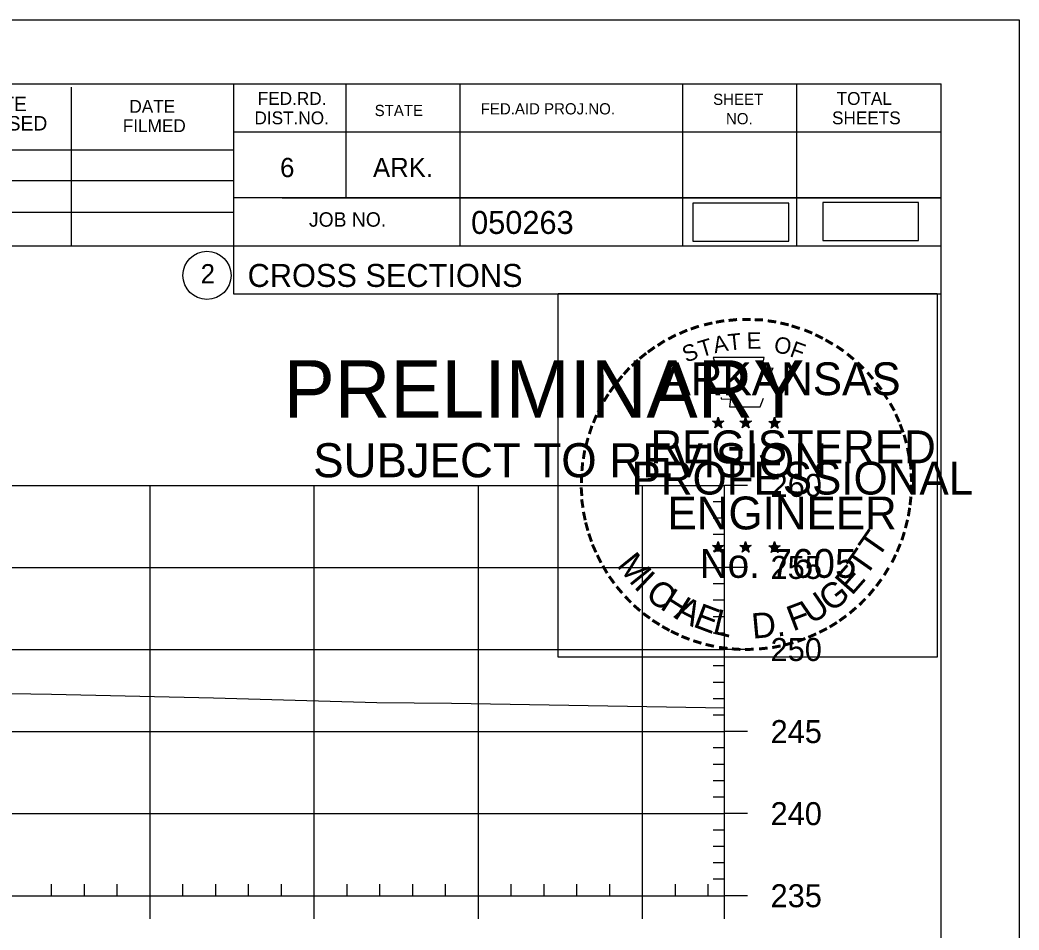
# Model space of a CAD drawing. Extents: x 1365647 to 1367999, y 387113 to 400173.
# Drawn here: x 1365996.2 to 1366057, y 396704.2 to 396759.6 of the extents above; entities that cross this region are included whole.
import ezdxf

# ---------------------------------------------------------------- set-up
doc = ezdxf.new("R2010")
doc.units = 0
for name, color, linetype in [('R_Axis', 7, 'Continuous'), ('R_Axis Annot', 7, 'Continuous'), ('R_Border', 7, 'Continuous'), ('R_Border PE', 7, 'Continuous'), ('R_Border Prem', 7, 'Continuous'), ('R_Detour', 7, 'Continuous'), ('R_Exist Surface', 7, 'Continuous'), ('R_Grid', 7, 'Continuous'), ('R_No Plot', 7, 'Continuous')]:
    doc.layers.add(name, color=color, linetype=linetype)

msp = doc.modelspace()

# ---------------------------------------------------------------- linework, layer by layer
at = {"layer": 'R_Axis'}
for p, q in [((1366039.095, 396706.251), (1366039.095, 396731.251)), ((1366040.495, 396731.251), (1366039.095, 396731.251)), ((1366039.095, 396730.251), (1366038.395, 396730.251)), ((1366039.095, 396729.251), (1366038.395, 396729.251)), ((1366039.095, 396728.251), (1366038.395, 396728.251)), ((1366039.095, 396727.251), (1366038.395, 396727.251)), ((1366040.495, 396726.251), (1366039.095, 396726.251)), ((1366039.095, 396725.251), (1366038.395, 396725.251)), ((1366039.095, 396724.251), (1366038.395, 396724.251)), ((1366039.095, 396723.251), (1366038.395, 396723.251)), ((1366039.095, 396722.251), (1366038.395, 396722.251)), ((1366040.495, 396721.251), (1366039.095, 396721.251)), ((1366039.095, 396720.251), (1366038.395, 396720.251)), ((1366039.095, 396719.251), (1366038.395, 396719.251)), ((1366039.095, 396718.251), (1366038.395, 396718.251)), ((1366039.095, 396717.251), (1366038.395, 396717.251)), ((1366040.495, 396716.251), (1366039.095, 396716.251)), ((1366039.095, 396715.251), (1366038.395, 396715.251)), ((1366039.095, 396714.251), (1366038.395, 396714.251)), ((1366039.095, 396713.251), (1366038.395, 396713.251)), ((1366039.095, 396712.251), (1366038.395, 396712.251)), ((1366040.495, 396711.251), (1366039.095, 396711.251)), ((1366039.095, 396710.251), (1366038.395, 396710.251)), ((1366039.095, 396709.251), (1366038.395, 396709.251)), ((1366039.095, 396708.251), (1366038.395, 396708.251)), ((1365998.095, 396706.251), (1365998.095, 396706.951)), ((1366000.095, 396706.251), (1366000.095, 396706.951)), ((1366002.095, 396706.251), (1366002.095, 396706.951)), ((1366006.095, 396706.251), (1366006.095, 396706.951)), ((1366008.095, 396706.251), (1366008.095, 396706.951)), ((1366010.095, 396706.251), (1366010.095, 396706.951)), ((1366012.095, 396706.251), (1366012.095, 396706.951)), ((1366016.095, 396706.251), (1366016.095, 396706.951)), ((1366018.095, 396706.251), (1366018.095, 396706.951)), ((1366020.095, 396706.251), (1366020.095, 396706.951)), ((1366022.095, 396706.251), (1366022.095, 396706.951)), ((1366026.095, 396706.251), (1366026.095, 396706.951)), ((1366028.095, 396706.251), (1366028.095, 396706.951)), ((1366030.095, 396706.251), (1366030.095, 396706.951)), ((1366032.095, 396706.251), (1366032.095, 396706.951)), ((1366036.095, 396706.251), (1366036.095, 396706.951)), ((1366038.095, 396706.251), (1366038.095, 396706.951)), ((1366039.095, 396707.251), (1366038.395, 396707.251)), ((1365749.095, 396706.251), (1366039.095, 396706.251)), ((1366004.095, 396704.851), (1366004.095, 396706.251)), ((1366014.095, 396704.851), (1366014.095, 396706.251)), ((1366024.095, 396704.851), (1366024.095, 396706.251)), ((1366034.095, 396704.851), (1366034.095, 396706.251)), ((1366039.095, 396704.851), (1366039.095, 396706.251)), ((1366040.495, 396706.251), (1366039.095, 396706.251))]:
    msp.add_line(p, q, dxfattribs=at)
at = {"layer": 'R_Border'}
for p, q in [((1365736.095, 396755.711), (1366052.275, 396755.711)), ((1365999.315, 396745.831), (1365999.315, 396755.511)), ((1366009.175, 396755.711), (1366009.175, 396742.911)), ((1366016.015, 396755.711), (1366016.015, 396748.771)), ((1366022.955, 396755.711), (1366022.955, 396745.831)), ((1366036.535, 396755.711), (1366036.535, 396745.831)), ((1366043.475, 396755.711), (1366043.475, 396745.831)), ((1366052.275, 396550.251), (1366052.275, 396755.711)), ((1366052.275, 396752.771), (1366009.175, 396752.771)), ((1366052.275, 396752.791), (1366052.275, 396752.791)), ((1365970.015, 396751.691), (1366009.175, 396751.691)), ((1365970.015, 396749.831), (1366009.175, 396749.831)), ((1366052.275, 396748.771), (1366009.175, 396748.771)), ((1366012.135, 396748.771), (1366052.275, 396748.771)), ((1365970.015, 396747.891), (1366009.175, 396747.891)), ((1366052.275, 396745.831), (1365970.015, 396745.831)), ((1366009.175, 396742.911), (1366052.275, 396742.911))]:
    msp.add_line(p, q, dxfattribs=at)
msp.add_circle((1366007.562, 396744.046), 1.467, dxfattribs=at)
at = {"layer": 'R_Border PE'}
for p, q in [((1366038.705, 396735.411), (1366038.664, 396735.159)), ((1366038.705, 396735.046), (1366038.705, 396735.411)), ((1366038.705, 396735.411), (1366038.754, 396735.161)), ((1366040.375, 396735.411), (1366040.334, 396735.159)), ((1366040.375, 396735.046), (1366040.375, 396735.411)), ((1366040.375, 396735.411), (1366040.424, 396735.161)), ((1366042.139, 396735.399), (1366042.098, 396735.147)), ((1366042.139, 396735.034), (1366042.139, 396735.399)), ((1366042.139, 396735.399), (1366042.188, 396735.149)), ((1366038.356, 396735.157), (1366038.705, 396735.046)), ((1366038.356, 396735.157), (1366038.609, 396735.112)), ((1366038.356, 396735.157), (1366038.593, 396735.035)), ((1366038.489, 396734.749), (1366038.705, 396735.046)), ((1366038.489, 396734.749), (1366038.615, 396734.993)), ((1366038.489, 396734.749), (1366038.703, 396734.966)), ((1366038.918, 396734.749), (1366038.703, 396734.963)), ((1366039.052, 396735.157), (1366038.705, 396735.046)), ((1366038.918, 396734.749), (1366038.705, 396735.046)), ((1366039.052, 396735.157), (1366038.766, 396735.108)), ((1366038.918, 396734.749), (1366038.781, 396735.04)), ((1366039.052, 396735.157), (1366038.848, 396735.055)), ((1366040.026, 396735.157), (1366040.375, 396735.046)), ((1366040.026, 396735.157), (1366040.279, 396735.112)), ((1366040.026, 396735.157), (1366040.263, 396735.035)), ((1366040.159, 396734.749), (1366040.375, 396735.046)), ((1366040.159, 396734.749), (1366040.285, 396734.993)), ((1366040.159, 396734.749), (1366040.373, 396734.966)), ((1366040.588, 396734.749), (1366040.373, 396734.963)), ((1366040.722, 396735.157), (1366040.375, 396735.046)), ((1366040.588, 396734.749), (1366040.375, 396735.046)), ((1366040.722, 396735.157), (1366040.436, 396735.108)), ((1366040.588, 396734.749), (1366040.451, 396735.04)), ((1366040.722, 396735.157), (1366040.518, 396735.055)), ((1366041.79, 396735.145), (1366042.139, 396735.034)), ((1366041.79, 396735.145), (1366042.043, 396735.1)), ((1366041.79, 396735.145), (1366042.027, 396735.023)), ((1366041.923, 396734.737), (1366042.139, 396735.034)), ((1366041.923, 396734.737), (1366042.049, 396734.981)), ((1366041.923, 396734.737), (1366042.137, 396734.954)), ((1366042.352, 396734.737), (1366042.137, 396734.951)), ((1366042.486, 396735.145), (1366042.139, 396735.034)), ((1366042.352, 396734.737), (1366042.139, 396735.034)), ((1366042.486, 396735.145), (1366042.2, 396735.096)), ((1366042.352, 396734.737), (1366042.215, 396735.028)), ((1366042.486, 396735.145), (1366042.282, 396735.043)), ((1366038.352, 396727.584), (1366038.701, 396727.473)), ((1366038.352, 396727.584), (1366038.605, 396727.539)), ((1366038.352, 396727.584), (1366038.589, 396727.462)), ((1366038.485, 396727.176), (1366038.701, 396727.473)), ((1366038.485, 396727.176), (1366038.611, 396727.42)), ((1366038.485, 396727.176), (1366038.699, 396727.393)), ((1366038.701, 396727.838), (1366038.66, 396727.586)), ((1366038.914, 396727.176), (1366038.699, 396727.39)), ((1366038.701, 396727.473), (1366038.701, 396727.838)), ((1366038.701, 396727.838), (1366038.75, 396727.588)), ((1366039.048, 396727.584), (1366038.701, 396727.473)), ((1366038.914, 396727.176), (1366038.701, 396727.473)), ((1366039.048, 396727.584), (1366038.762, 396727.535)), ((1366038.914, 396727.176), (1366038.777, 396727.467)), ((1366039.048, 396727.584), (1366038.844, 396727.482)), ((1366040.021, 396727.584), (1366040.37, 396727.473)), ((1366040.021, 396727.584), (1366040.274, 396727.539)), ((1366040.021, 396727.584), (1366040.258, 396727.462)), ((1366040.154, 396727.176), (1366040.37, 396727.473)), ((1366040.154, 396727.176), (1366040.28, 396727.42)), ((1366040.154, 396727.176), (1366040.368, 396727.393)), ((1366040.37, 396727.838), (1366040.329, 396727.586)), ((1366040.583, 396727.176), (1366040.368, 396727.39)), ((1366040.37, 396727.473), (1366040.37, 396727.838)), ((1366040.37, 396727.838), (1366040.419, 396727.588)), ((1366040.717, 396727.584), (1366040.37, 396727.473)), ((1366040.583, 396727.176), (1366040.37, 396727.473)), ((1366040.717, 396727.584), (1366040.431, 396727.535)), ((1366040.583, 396727.176), (1366040.446, 396727.467)), ((1366040.717, 396727.584), (1366040.513, 396727.482)), ((1366041.788, 396727.574), (1366042.137, 396727.463)), ((1366041.788, 396727.574), (1366042.041, 396727.529)), ((1366041.788, 396727.574), (1366042.025, 396727.452)), ((1366041.921, 396727.166), (1366042.137, 396727.463)), ((1366041.921, 396727.166), (1366042.047, 396727.41)), ((1366041.921, 396727.166), (1366042.135, 396727.383)), ((1366042.137, 396727.828), (1366042.096, 396727.576)), ((1366042.35, 396727.166), (1366042.135, 396727.38)), ((1366042.137, 396727.463), (1366042.137, 396727.828)), ((1366042.137, 396727.828), (1366042.186, 396727.578)), ((1366042.484, 396727.574), (1366042.137, 396727.463)), ((1366042.35, 396727.166), (1366042.137, 396727.463)), ((1366042.484, 396727.574), (1366042.198, 396727.525)), ((1366042.35, 396727.166), (1366042.213, 396727.457)), ((1366042.484, 396727.574), (1366042.28, 396727.472))]:
    msp.add_line(p, q, dxfattribs=at)
for points in [[(1366038.397, 396739.035), (1366038.666, 396738.208)], [(1366041.908, 396738.113), (1366042.05, 396738.397), (1366041.365, 396738.373), (1366041.513, 396739.035), (1366038.397, 396739.035)], [(1366038.889, 396736.612), (1366038.889, 396736.525), (1366039.452, 396736.506), (1366039.398, 396736.033), (1366041.268, 396736.033), (1366041.469, 396736.569)], [(1366038.705, 396735.411), (1366038.918, 396734.749), (1366038.356, 396735.157), (1366039.052, 396735.157), (1366038.489, 396734.749), (1366038.705, 396735.411)], [(1366040.375, 396735.411), (1366040.588, 396734.749), (1366040.026, 396735.157), (1366040.722, 396735.157), (1366040.159, 396734.749), (1366040.375, 396735.411)], [(1366042.139, 396735.399), (1366042.352, 396734.737), (1366041.79, 396735.145), (1366042.486, 396735.145), (1366041.923, 396734.737), (1366042.139, 396735.399)], [(1366038.701, 396727.838), (1366038.914, 396727.176), (1366038.352, 396727.584), (1366039.048, 396727.584), (1366038.485, 396727.176), (1366038.701, 396727.838)], [(1366040.37, 396727.838), (1366040.583, 396727.176), (1366040.021, 396727.584), (1366040.717, 396727.584), (1366040.154, 396727.176), (1366040.37, 396727.838)], [(1366042.137, 396727.828), (1366042.35, 396727.166), (1366041.788, 396727.574), (1366042.484, 396727.574), (1366041.921, 396727.166), (1366042.137, 396727.828)]]:
    msp.add_lwpolyline(points, dxfattribs=at)
for centre, radius in [((1366038.704, 396735.046), 0.172), ((1366038.704, 396735.046), 0.145), ((1366038.704, 396735.046), 0.116), ((1366038.704, 396735.046), 0.0991), ((1366038.704, 396735.046), 0.0747), ((1366038.704, 396735.046), 0.0495), ((1366038.704, 396735.046), 0.0296), ((1366040.374, 396735.046), 0.172), ((1366040.374, 396735.046), 0.145), ((1366040.374, 396735.046), 0.116), ((1366040.374, 396735.046), 0.0991), ((1366040.374, 396735.046), 0.0747), ((1366040.374, 396735.046), 0.0495), ((1366040.374, 396735.046), 0.0296), ((1366042.138, 396735.034), 0.172), ((1366042.138, 396735.034), 0.145), ((1366042.138, 396735.034), 0.116), ((1366042.138, 396735.034), 0.0991), ((1366042.138, 396735.034), 0.0747), ((1366042.138, 396735.034), 0.0495), ((1366042.138, 396735.034), 0.0296), ((1366038.7, 396727.473), 0.172), ((1366038.7, 396727.473), 0.145), ((1366038.7, 396727.473), 0.116), ((1366038.7, 396727.473), 0.0991), ((1366038.7, 396727.473), 0.0747), ((1366038.7, 396727.473), 0.0495), ((1366038.7, 396727.473), 0.0296), ((1366040.369, 396727.473), 0.172), ((1366040.369, 396727.473), 0.145), ((1366040.369, 396727.473), 0.116), ((1366040.369, 396727.473), 0.0991), ((1366040.369, 396727.473), 0.0747), ((1366040.369, 396727.473), 0.0495), ((1366040.369, 396727.473), 0.0296), ((1366042.136, 396727.463), 0.172), ((1366042.136, 396727.463), 0.145), ((1366042.136, 396727.463), 0.116), ((1366042.136, 396727.463), 0.0991), ((1366042.136, 396727.463), 0.0747), ((1366042.136, 396727.463), 0.0495), ((1366042.136, 396727.463), 0.0296)]:
    msp.add_circle(centre, radius, dxfattribs=at)
at = {"layer": 'R_Detour'}
for points in [[(1366037.165, 396746.134), (1366042.998, 396746.134), (1366042.998, 396748.445), (1366037.165, 396748.445)], [(1366045.079, 396746.17), (1366050.912, 396746.17), (1366050.912, 396748.48), (1366045.079, 396748.48)]]:
    msp.add_lwpolyline(points, close=True, dxfattribs=at)
at = {"layer": 'R_Exist Surface'}
msp.add_lwpolyline([(1365931.046, 396719.923), (1365943.046, 396719.42), (1365952.577, 396719.284), (1365955.443, 396719.249), (1365957.184, 396719.233), (1365964.391, 396719.12), (1365965.649, 396719.068), (1365972.95, 396718.935), (1365998.098, 396718.521), (1366007.968, 396718.309), (1366017.91, 396718.026), (1366022.463, 396717.98), (1366037.924, 396717.721), (1366039.095, 396717.691)], dxfattribs=at)
at = {"layer": 'R_Grid'}
for p, q in [((1365749.095, 396731.251), (1366039.095, 396731.251)), ((1366004.095, 396706.251), (1366004.095, 396731.251)), ((1366014.095, 396706.251), (1366014.095, 396731.251)), ((1366024.095, 396706.251), (1366024.095, 396731.251)), ((1366034.095, 396706.251), (1366034.095, 396731.251)), ((1366039.095, 396706.251), (1366039.095, 396731.251)), ((1365749.095, 396726.251), (1366039.095, 396726.251)), ((1365749.095, 396721.251), (1366039.095, 396721.251)), ((1365749.095, 396716.251), (1366039.095, 396716.251)), ((1365749.095, 396711.251), (1366039.095, 396711.251)), ((1365749.095, 396706.251), (1366039.095, 396706.251))]:
    msp.add_line(p, q, dxfattribs=at)
at = {"layer": 'R_No Plot'}
msp.add_line((1365723.694, 396759.605), (1366057.027, 396759.605), dxfattribs=at)
for points in [[(1365723.687, 396759.605), (1366057.027, 396759.605), (1366057.027, 396546.268), (1365723.687, 396546.268)], [(1366028.946, 396742.943), (1366052.044, 396742.943), (1366052.044, 396720.793), (1366028.946, 396720.793)]]:
    msp.add_lwpolyline(points, close=True, dxfattribs=at)

# ---------------------------------------------------------------- texts
at = {"layer": 'R_Axis Annot'}
for s, p in [('260', (1366041.895, 396730.551)), ('255', (1366041.895, 396725.551)), ('250', (1366041.895, 396720.551)), ('245', (1366041.895, 396715.551)), ('240', (1366041.895, 396710.551)), ('235', (1366041.895, 396705.551))]:
    msp.add_text(s, height=1.4, dxfattribs=at).set_placement(p)
at = {"layer": 'R_Border'}
for s, height, p in [('DATE', 0.8792, (1365993.455, 396754.051)), ('FED.RD.', 0.7819, (1366010.655, 396754.431)), ('SHEET', 0.684, (1366038.395, 396754.431)), ('TOTAL', 0.7819, (1366045.915, 396754.431)), ('DATE', 0.7819, (1366002.835, 396753.951)), ('STATE', 0.684, (1366017.775, 396753.751)), ('FED.AID PROJ.NO.', 0.684, (1366024.235, 396753.851)), ('REVISED', 0.8792, (1365992.675, 396752.871)), ('FILMED', 0.7819, (1366002.435, 396752.771)), ('DIST.NO.', 0.7819, (1366010.455, 396753.251)), ('NO.', 0.684, (1366039.175, 396753.251)), ('SHEETS', 0.7819, (1366045.635, 396753.251)), ('6', 1.172, (1366012.015, 396750.031)), ('ARK.', 1.1723, (1366017.675, 396750.031)), ('JOB NO.', 0.8792, (1366013.775, 396747.011)), ('050263', 1.4, (1366023.651, 396746.57)), ('2', 1.172, (1366007.179, 396743.56)), ('CROSS SECTIONS', 1.4, (1366010.038, 396743.341))]:
    msp.add_text(s, height=height, rotation=360, dxfattribs=at).set_placement(p)
at = {"layer": 'R_Border PE'}
for s, height, rotation, p in [('-', 1.6, 10.21935, (1366038.573, 396740.565)), ('-', 1.6, 5.89682, (1366039.302, 396740.675)), ('-', 1.6, 0.18623, (1366040.074, 396740.747)), ('-', 1.6, 357.74304, (1366040.797, 396740.734)), ('-', 1.6, 24.30721, (1366036.511, 396739.893)), ('-', 1.6, 19.17608, (1366037.145, 396740.162)), ('-', 1.6, 13.63015, (1366037.895, 396740.403)), ('-', 1.6, 352.16172, (1366041.541, 396740.678)), ('-', 1.6, 347.20489, (1366042.26, 396740.564)), ('-', 1.6, 342.3362, (1366042.895, 396740.409)), ('-', 1.6, 337.85509, (1366043.63, 396740.186)), ('-', 1.6, 28.79182, (1366035.878, 396739.576)), ('T', 1, 16.4036, (1366037.666, 396739.044)), ('A', 1, 11.21318, (1366038.492, 396739.295)), ('T', 1, 6.02276, (1366039.341, 396739.461)), ('E', 1, 0.83234, (1366040.446, 396739.571)), ('O', 1, 350.4515, (1366042.05, 396739.361)), ('-', 1.6, 334.12109, (1366044.261, 396739.915)), ('-', 1.6, 329.64089, (1366044.84, 396739.632)), ('-', 1.6, 36.23174, (1366034.703, 396738.811)), ('-', 1.6, 34.06357, (1366035.281, 396739.206)), ('S', 1, 21.59401, (1366036.752, 396738.713)), ('F', 1, 340.07066, (1366043.004, 396739.133)), ('-', 1.6, 325.86266, (1366045.483, 396739.271)), ('-', 1.6, 42.96224, (1366033.794, 396738.016)), ('-', 1.6, 38.95066, (1366034.227, 396738.433)), ('-', 1.6, 320.52971, (1366046.093, 396738.845)), ('-', 1.6, 48.42305, (1366033.346, 396737.538)), ('ARKANSAS', 2, 360, (1366035.25, 396736.747)), ('-', 1.6, 315.57859, (1366046.692, 396738.357)), ('-', 1.6, 50.61417, (1366032.943, 396737.052)), ('-', 1.6, 309.87973, (1366047.261, 396737.807)), ('-', 1.6, 54.23247, (1366032.53, 396736.485)), ('-', 1.6, 306.65218, (1366047.786, 396737.205)), ('-', 1.6, 58.07063, (1366032.205, 396735.958)), ('-', 1.4, 303.67529, (1366048.272, 396736.637)), ('-', 1.6, 62.87135, (1366031.892, 396735.344)), ('-', 1.6, 299.66835, (1366048.591, 396736.03)), ('-', 1.6, 67.77427, (1366031.633, 396734.733)), ('-', 1.6, 294.66279, (1366048.915, 396735.418)), ('-', 1.6, 72.39447, (1366031.414, 396734.103)), ('DWB', 0.01, 360, (1366038.691, 396735.041)), ('DWB', 0.01, 360, (1366040.361, 396735.041)), ('DWB', 0.01, 360, (1366042.125, 396735.029)), ('-', 1.6, 290.57283, (1366049.172, 396734.841)), ('-', 1.6, 75.46096, (1366031.217, 396733.389)), ('REGISTERED', 2, 360, (1366034.572, 396732.598)), ('-', 1.6, 285.12326, (1366049.406, 396734.261)), ('-', 1.6, 280.54934, (1366049.606, 396733.519)), ('-', 1.6, 81.20126, (1366031.085, 396732.676)), ('-', 1.6, 85.18634, (1366031.009, 396731.985)), ('PROFESSIONAL', 2, 360, (1366033.424, 396730.694)), ('-', 1.6, 276.59616, (1366049.768, 396732.751)), ('-', 1.6, 89.06224, (1366030.984, 396731.284)), ('-', 1.6, 274.33011, (1366049.828, 396732.029)), ('-', 1.6, 94.19588, (1366031.019, 396730.559)), ('-', 1.6, 269.94067, (1366049.862, 396731.397)), ('-', 1.6, 98.94793, (1366031.091, 396729.892)), ('ENGINEER', 2, 360, (1366035.611, 396728.569)), ('-', 1.6, 263.5172, (1366049.843, 396730.731)), ('-', 1.6, 260.99529, (1366049.772, 396730.077)), ('-', 1.6, 101.71495, (1366031.226, 396729.159)), ('-', 1.6, 105.45785, (1366031.388, 396728.564)), ('T', 1.54, 55.05496, (1366048.42, 396726.738)), ('-', 1.6, 255.7626, (1366049.662, 396729.399)), ('-', 1.6, 109.08742, (1366031.603, 396727.933)), ('-', 1.6, 252.86809, (1366049.481, 396728.679)), ('-', 1.6, 114.06432, (1366031.857, 396727.337)), ('No. 7605', 1.757, 360, (1366037.585, 396725.618)), ('DWB', 0.01, 360, (1366038.686, 396727.469)), ('DWB', 0.01, 360, (1366040.355, 396727.467)), ('DWB', 0.01, 360, (1366042.122, 396727.458)), ('T', 1.54, 55.05496, (1366047.689, 396725.618)), ('-', 1.6, 247.88866, (1366049.258, 396728.006)), ('-', 1.6, 115.72885, (1366032.162, 396726.719)), ('M', 1.54, 308.91747, (1366032.472, 396726.364)), ('-', 1.6, 244.61971, (1366048.996, 396727.377)), ('-', 1.6, 120.44712, (1366032.519, 396726.133)), ('E', 1.54, 48.73133, (1366046.843, 396724.491)), ('-', 1.6, 239.07125, (1366048.602, 396726.625)), ('-', 1.6, 125.89344, (1366032.922, 396725.572)), ('I', 1.54, 316.46364, (1366033.514, 396725.044)), ('-', 1.6, 233.84524, (1366048.2, 396725.972)), ('-', 1.6, 130.71812, (1366033.384, 396725.02)), ('C', 1.54, 324.01974, (1366034.187, 396724.421)), ('H', 1.54, 327.53419, (1366035.097, 396723.766)), ('G', 1.54, 38.21734, (1366045.59, 396723.471)), ('-', 1.6, 231.25377, (1366047.77, 396725.406)), ('-', 1.6, 134.22381, (1366033.901, 396724.475)), ('U', 1.54, 34.40523, (1366044.391, 396722.738)), ('-', 1.6, 225.76533, (1366047.291, 396724.842)), ('-', 1.6, 138.93382, (1366034.426, 396724.011)), ('A', 1.54, 332.55127, (1366035.951, 396723.229)), ('E', 1.54, 339.20679, (1366037.109, 396722.667)), ('F', 1.54, 20.82016, (1366043.254, 396722.344)), ('-', 1.6, 221.08509, (1366046.769, 396724.333)), ('-', 1.6, 144.64634, (1366034.982, 396723.605)), ('-', 1.6, 148.08978, (1366035.543, 396723.234)), ('L', 1.54, 346.2929, (1366038.301, 396722.243)), ('D.', 1.54, 5.26016, (1366040.804, 396721.906)), ('-', 1.6, 215.73633, (1366046.22, 396723.861)), ('-', 1.6, 151.57039, (1366036.122, 396722.909)), ('-', 1.6, 207.35684, (1366045.128, 396723.128)), ('-', 1.6, 212.24909, (1366045.686, 396723.474)), ('-', 1.6, 154.60019, (1366036.644, 396722.662)), ('-', 1.6, 158.56121, (1366037.268, 396722.408)), ('-', 1.6, 200.71842, (1366043.885, 396722.536)), ('-', 1.6, 204.25161, (1366044.504, 396722.809)), ('-', 1.6, 162.79826, (1366037.955, 396722.195)), ('-', 1.6, 167.55551, (1366038.67, 396722.031)), ('-', 1.6, 173.11546, (1366039.442, 396721.921)), ('-', 1.6, 176.51827, (1366040.19, 396721.868)), ('-', 1.6, 181.59176, (1366040.934, 396721.887)), ('-', 1.6, 185.81666, (1366041.743, 396721.963)), ('-', 1.6, 191.28576, (1366042.479, 396722.095)), ('-', 1.6, 195.47429, (1366043.208, 396722.294))]:
    msp.add_text(s, height=height, rotation=rotation, dxfattribs=at).set_placement(p)
at = {"layer": 'R_Border Prem'}
for s, height, p in [('PRELIMINARY', 3.5, (1366012.226, 396735.374)), ('DWB', 0.01, (1366012.973, 396737.223)), ('SUBJECT TO REVISION', 2.07511, (1366014.035, 396731.745))]:
    msp.add_text(s, height=height, rotation=360, dxfattribs=at).set_placement(p)

doc.saveas('drawing.dxf')
